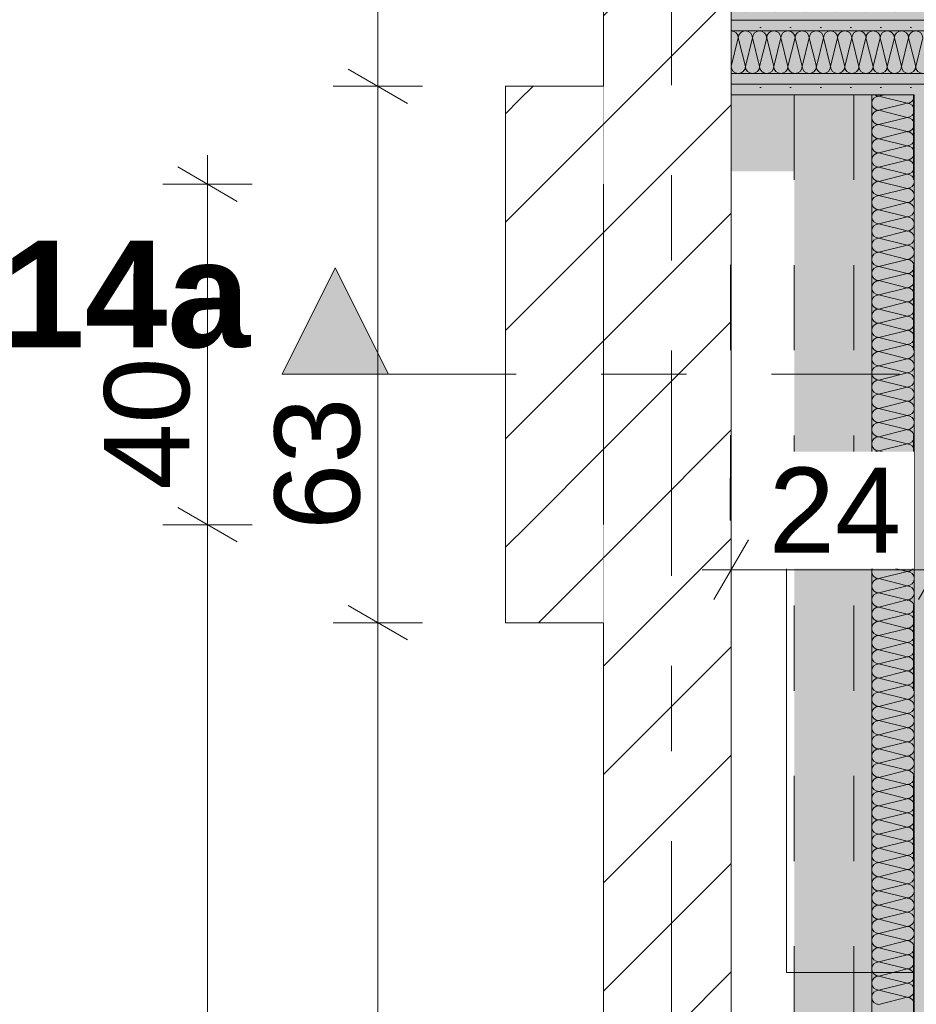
# Model space of a CAD drawing. Header units: metres. Extents: x -3.6 to 84.5, y -11 to 16.8.
# Tile 386 of 656: x 39.4 to 40.4, y 2.7 to 3.9. Entities that reach past the tile are written whole.
import ezdxf

# ---------------------------------------------------------------- set-up
doc = ezdxf.new("R2010")
doc.units = ezdxf.units.M
doc.header["$MEASUREMENT"] = 0
for name, pattern in [('Achse', [0.2, 0.1, -0.05, 0, -0.05]), ('DASHED', [0.015, 0.007, -0.008]), ('Schnittlinie', [0.3, 0.15, -0.075, 0, -0.075]), ('Strichlinie doppelt', [0.546806, 0.264583, -0.105833, 0.070556, -0.105833]), ('Untersicht', [0.1, 0.075, -0.025]), ('Wipeout_Contour', [1, 0, -1])]:
    doc.linetypes.add(name, pattern=pattern)
for name, color, linetype in [('152 - Bemaßung_ Beschriftung.Ausbau', 7, 'Continuous'), ('203 - Marker.Schnitt - Ausbaudetail SA', 7, 'Continuous'), ('451 - Universal.Achsen Raster', 7, 'Continuous'), ('605 - Struktur.Wand Innen', 7, 'Continuous'), ('612 - Struktur.Stahlbau', 7, 'Continuous'), ('650 - Abdeckung.Fußboden Aufbau', 7, 'Continuous'), ('Abbruch_605 - Struktur.Wand Innen', 7, 'Continuous'), ('Neubau_605 - Struktur.Wand Innen', 7, 'Continuous'), ('Neubau_606 - Struktur.Wand Innen Ausbau', 7, 'Continuous'), ('Neubau_612 - Struktur.Stahlbau', 7, 'Continuous'), ('Neubau_653 - Abdeckung.TB Verkofferung', 7, 'Continuous'), ('Neubau_802 - HKLSE.Sanitär', 7, 'Continuous')]:
    doc.layers.add(name, color=color, linetype=linetype)
doc.styles.add('ERSTELLTER_STIL_1', font='txt')
doc.styles.add('ERSTELLTER_STIL_2', font='txt')
doc.linetypes.add('Abbruch 1', pattern='A,0,[1,2022.0244.A_L5A-PL02.02_iB_Grundriss Erdgeschoss1.Shx,S=0.001984,R=0,X=0,Y=0],-0.25,0', length=0.25)
doc.dimstyles.new('ERSTELLTER_STIL__1', dxfattribs={"dimtxt": 0.1, "dimasz": 0.0532, "dimexe": 0.18, "dimexo": 0.0625, "dimgap": 0, "dimtad": 1, "dimzin": 0, "dimdsep": 46, "dimtxsty": 'ERSTELLTER_STIL_2', "dimblk": 'ARROWHEAD_2', "dimblk1": 'ARROWHEAD_2', "dimblk2": 'ARROWHEAD_2', "dimcen": 0.09, "dimse1": 1, "dimse2": 1, "dimclrd": 7, "dimclre": 7, "dimclrt": 7, "dimazin": 0, "dimtfac": 1, "dimtdec": 4, "dimtmove": 0, "dimatfit": 3, "dimfxl": 1, "dimtolj": 1, "dimtzin": 0, "dimarcsym": 0})
doc.dimstyles.new('ERSTELLTER_STIL__2', dxfattribs={"dimtxt": 0.1, "dimasz": 0.0532, "dimexe": 0.18, "dimexo": 0.0625, "dimgap": 0, "dimtad": 1, "dimzin": 0, "dimdsep": 46, "dimtxsty": 'ERSTELLTER_STIL_2', "dimblk": 'ARROWHEAD_2', "dimblk1": 'ARROWHEAD_2', "dimblk2": 'ARROWHEAD_2', "dimcen": 0.09, "dimse1": 1, "dimse2": 1, "dimclrd": 7, "dimclre": 7, "dimclrt": 7, "dimazin": 0, "dimtfac": 1, "dimtdec": 4, "dimtmove": 2, "dimatfit": 3, "dimfxl": 1, "dimtolj": 1, "dimtzin": 0, "dimarcsym": 0})
doc.dimstyles.new('ERSTELLTER_STIL__3', dxfattribs={"dimtxt": 0.1, "dimasz": 0.0532, "dimexe": 0.18, "dimexo": 0.0625, "dimgap": 0, "dimtad": 1, "dimtih": 1, "dimtoh": 1, "dimzin": 0, "dimdsep": 46, "dimtxsty": 'ERSTELLTER_STIL_2', "dimblk": 'ARROWHEAD_2', "dimblk1": 'ARROWHEAD_2', "dimblk2": 'ARROWHEAD_2', "dimcen": 0.09, "dimse1": 1, "dimse2": 1, "dimclrd": 7, "dimclre": 7, "dimclrt": 7, "dimazin": 0, "dimtfac": 1, "dimtdec": 4, "dimtmove": 0, "dimatfit": 3, "dimfxl": 1, "dimtolj": 1, "dimtzin": 0, "dimarcsym": 0})
pattern_1 = [(45, (0, 0), (-0.01767767, 0.01767767), [0, -0.025])]
pattern_2 = [(45, (0, 0), (-0.0636396, 0.0636396), [])]

# ---------------------------------------------------------------- blocks, each defined once
blk = doc.blocks.new('*X6')
at = {"layer": 'Neubau_606 - Struktur.Wand Innen Ausbau', "color": 7, "linetype": 'Continuous', "lineweight": 5}
for p, q in [((40.38, 3.81), (40.3734, 3.8083)), ((40.4067, 3.8), (40.3734, 3.8083)), ((40.4067, 3.8), (40.3734, 3.7917)), ((40.4067, 3.7833), (40.3734, 3.7917)), ((40.4067, 3.7833), (40.3734, 3.775)), ((40.4067, 3.7667), (40.3734, 3.775)), ((40.4067, 3.7667), (40.3734, 3.7583)), ((40.4067, 3.75), (40.3734, 3.7583)), ((40.4067, 3.75), (40.3734, 3.7417)), ((40.4067, 3.7333), (40.3734, 3.7417)), ((40.4067, 3.7333), (40.3734, 3.725)), ((40.4067, 3.7167), (40.3734, 3.725)), ((40.4067, 3.7167), (40.3734, 3.7083)), ((40.4067, 3.7), (40.3734, 3.7083)), ((40.4067, 3.7), (40.3734, 3.6917)), ((40.4067, 3.6833), (40.3734, 3.6917)), ((40.4067, 3.6833), (40.3734, 3.675)), ((40.4067, 3.6667), (40.3734, 3.675)), ((40.4067, 3.6667), (40.3734, 3.6583)), ((40.4067, 3.65), (40.3734, 3.6583)), ((40.4067, 3.65), (40.3734, 3.6417)), ((40.4067, 3.6333), (40.3734, 3.6417)), ((40.4067, 3.6333), (40.3734, 3.625)), ((40.4067, 3.6167), (40.3734, 3.625)), ((40.4067, 3.6167), (40.3734, 3.6083)), ((40.4067, 3.6), (40.3734, 3.6083)), ((40.4067, 3.6), (40.3734, 3.5917)), ((40.4067, 3.5833), (40.3734, 3.5917)), ((40.4067, 3.5833), (40.3734, 3.575)), ((40.4067, 3.5667), (40.3734, 3.575)), ((40.4067, 3.5667), (40.3734, 3.5583)), ((40.4067, 3.55), (40.3734, 3.5583)), ((40.4067, 3.55), (40.3734, 3.5417)), ((40.4067, 3.5333), (40.3734, 3.5417)), ((40.4067, 3.5333), (40.3734, 3.525)), ((40.4067, 3.5167), (40.3734, 3.525)), ((40.4067, 3.5167), (40.3734, 3.5083)), ((40.4067, 3.5), (40.3734, 3.5083)), ((40.4067, 3.5), (40.3734, 3.4917)), ((40.4067, 3.4833), (40.3734, 3.4917)), ((40.4067, 3.4833), (40.3734, 3.475)), ((40.4067, 3.4667), (40.3734, 3.475)), ((40.4067, 3.4667), (40.3734, 3.4583)), ((40.4067, 3.45), (40.3734, 3.4583)), ((40.4067, 3.45), (40.3734, 3.4417)), ((40.4067, 3.4333), (40.3734, 3.4417)), ((40.4067, 3.4333), (40.3734, 3.425)), ((40.4067, 3.4167), (40.3734, 3.425)), ((40.4067, 3.4167), (40.3734, 3.4083)), ((40.4067, 3.4), (40.3734, 3.4083)), ((40.4067, 3.4), (40.3734, 3.3917)), ((40.4067, 3.3833), (40.3734, 3.3917)), ((40.4067, 3.3833), (40.3734, 3.375)), ((40.4067, 3.3667), (40.3734, 3.375)), ((40.4067, 3.3667), (40.3734, 3.3583)), ((40.4067, 3.35), (40.3734, 3.3583)), ((40.4067, 3.35), (40.3734, 3.3417)), ((40.4067, 3.3333), (40.3734, 3.3417)), ((40.4067, 3.3333), (40.3734, 3.325)), ((40.4067, 3.3167), (40.3734, 3.325)), ((40.4067, 3.3167), (40.3734, 3.3083)), ((40.4067, 3.3), (40.3734, 3.3083)), ((40.4067, 3.3), (40.3734, 3.2917)), ((40.4067, 3.2833), (40.3734, 3.2917)), ((40.4067, 3.2833), (40.3734, 3.275)), ((40.4067, 3.2667), (40.3734, 3.275)), ((40.4067, 3.2667), (40.3734, 3.2583)), ((40.4067, 3.25), (40.3734, 3.2583)), ((40.4067, 3.25), (40.3734, 3.2417)), ((40.4067, 3.2333), (40.3734, 3.2417)), ((40.4067, 3.2333), (40.3734, 3.225)), ((40.4067, 3.2167), (40.3734, 3.225)), ((40.4067, 3.2167), (40.3734, 3.2083)), ((40.4067, 3.2), (40.3734, 3.2083)), ((40.4067, 3.2), (40.3734, 3.1917)), ((40.4067, 3.1833), (40.3734, 3.1917)), ((40.4067, 3.1833), (40.3734, 3.175)), ((40.4067, 3.1667), (40.3734, 3.175)), ((40.4067, 3.1667), (40.3734, 3.1583)), ((40.4067, 3.15), (40.3734, 3.1583)), ((40.4067, 3.15), (40.3734, 3.1417)), ((40.4067, 3.1333), (40.3734, 3.1417)), ((40.4067, 3.1333), (40.3734, 3.125)), ((40.4067, 3.1167), (40.3734, 3.125)), ((40.4067, 3.1167), (40.3734, 3.1083)), ((40.4067, 3.1), (40.3734, 3.1083)), ((40.4067, 3.1), (40.3734, 3.0917)), ((40.4067, 3.0833), (40.3734, 3.0917)), ((40.4067, 3.0833), (40.3734, 3.075)), ((40.4067, 3.0667), (40.3734, 3.075)), ((40.4067, 3.0667), (40.3734, 3.0583)), ((40.4067, 3.05), (40.3734, 3.0583)), ((40.4067, 3.05), (40.3734, 3.0417)), ((40.4067, 3.0333), (40.3734, 3.0417)), ((40.4067, 3.0333), (40.3734, 3.025)), ((40.4067, 3.0167), (40.3734, 3.025)), ((40.4067, 3.0167), (40.3734, 3.0083)), ((40.4067, 3), (40.3734, 3.0083)), ((40.4067, 3), (40.3734, 2.9917)), ((40.4067, 2.9833), (40.3734, 2.9917)), ((40.4067, 2.9833), (40.3734, 2.975)), ((40.4067, 2.9667), (40.3734, 2.975)), ((40.4067, 2.9667), (40.3734, 2.9583)), ((40.4067, 2.95), (40.3734, 2.9583)), ((40.4067, 2.95), (40.3734, 2.9417)), ((40.4067, 2.9333), (40.3734, 2.9417)), ((40.4067, 2.9333), (40.3734, 2.925)), ((40.4067, 2.9167), (40.3734, 2.925)), ((40.4067, 2.9167), (40.3734, 2.9083)), ((40.4067, 2.9), (40.3734, 2.9083)), ((40.4067, 2.9), (40.3734, 2.8917)), ((40.4067, 2.8833), (40.3734, 2.8917)), ((40.4067, 2.8833), (40.3734, 2.875)), ((40.4067, 2.8667), (40.3734, 2.875)), ((40.4067, 2.8667), (40.3734, 2.8583)), ((40.4067, 2.85), (40.3734, 2.8583)), ((40.4067, 2.85), (40.3734, 2.8417)), ((40.4067, 2.8333), (40.3734, 2.8417)), ((40.4067, 2.8333), (40.3734, 2.825)), ((40.4067, 2.8167), (40.3734, 2.825)), ((40.4067, 2.8167), (40.3734, 2.8083)), ((40.4067, 2.8), (40.3734, 2.8083)), ((40.4067, 2.8), (40.3734, 2.7917)), ((40.4067, 2.7833), (40.3734, 2.7917)), ((40.4067, 2.7833), (40.3734, 2.775)), ((40.4067, 2.7667), (40.3734, 2.775)), ((40.4067, 2.7667), (40.3734, 2.7583)), ((40.4067, 2.75), (40.3734, 2.7583)), ((40.4067, 2.75), (40.3734, 2.7417))]:
    blk.add_line(p, q, dxfattribs=at)
for centre, start, end in [((40.3734, 3.8), 90, 180), ((40.3734, 3.8167), 233.1448, 270), ((40.4067, 3.8083), 270, 0), ((40.4067, 3.8083), 0, 11.5278), ((40.3734, 3.8), 180, 270), ((40.4067, 3.7917), 0, 90), ((40.3734, 3.7833), 90, 180), ((40.3734, 3.7833), 180, 270), ((40.4067, 3.7917), 270, 0), ((40.4067, 3.775), 0, 90), ((40.3734, 3.7667), 90, 180), ((40.4067, 3.775), 270, 0), ((40.3734, 3.7667), 180, 270), ((40.3734, 3.75), 90, 180), ((40.4067, 3.7583), 0, 90), ((40.4067, 3.7583), 270, 0), ((40.3734, 3.75), 180, 270), ((40.4067, 3.7417), 0, 90), ((40.3734, 3.7333), 90, 180), ((40.4067, 3.7417), 270, 0), ((40.3734, 3.7333), 180, 270), ((40.3734, 3.7167), 90, 180), ((40.4067, 3.725), 0, 90), ((40.4067, 3.725), 270, 0), ((40.3734, 3.7167), 180, 270), ((40.4067, 3.7083), 0, 90), ((40.3734, 3.7), 90, 180), ((40.4067, 3.7083), 270, 0), ((40.3734, 3.7), 180, 270), ((40.3734, 3.6833), 90, 180), ((40.4067, 3.6917), 0, 90), ((40.4067, 3.6917), 270, 0), ((40.3734, 3.6833), 180, 270), ((40.4067, 3.675), 0, 90), ((40.3734, 3.6667), 90, 180), ((40.3734, 3.6667), 180, 270), ((40.4067, 3.675), 270, 0), ((40.4067, 3.6583), 0, 90), ((40.3734, 3.65), 90, 180), ((40.4067, 3.6583), 270, 0), ((40.3734, 3.65), 180, 270), ((40.4067, 3.6417), 0, 90), ((40.3734, 3.6333), 90, 180), ((40.3734, 3.6333), 180, 270), ((40.4067, 3.6417), 270, 0), ((40.4067, 3.625), 0, 90), ((40.3734, 3.6167), 90, 180), ((40.4067, 3.625), 270, 0), ((40.3734, 3.6167), 180, 270), ((40.3734, 3.6), 90, 180), ((40.4067, 3.6083), 0, 90), ((40.4067, 3.6083), 270, 0), ((40.3734, 3.6), 180, 270), ((40.4067, 3.5917), 0, 90), ((40.3734, 3.5833), 90, 180), ((40.4067, 3.5917), 270, 0), ((40.3734, 3.5833), 180, 270), ((40.3734, 3.5667), 90, 180), ((40.4067, 3.575), 0, 90), ((40.4067, 3.575), 270, 0), ((40.3734, 3.5667), 180, 270), ((40.4067, 3.5583), 0, 90), ((40.3734, 3.55), 90, 180), ((40.3734, 3.55), 180, 270), ((40.4067, 3.5583), 270, 0), ((40.4067, 3.5417), 0, 90), ((40.3734, 3.5333), 90, 180), ((40.4067, 3.5417), 270, 0), ((40.3734, 3.5333), 180, 270), ((40.4067, 3.525), 0, 90), ((40.3734, 3.5167), 90, 180), ((40.3734, 3.5167), 180, 270), ((40.4067, 3.525), 270, 0), ((40.4067, 3.5083), 0, 90), ((40.3734, 3.5), 90, 180), ((40.4067, 3.5083), 270, 0), ((40.3734, 3.5), 180, 270), ((40.4067, 3.4917), 0, 90), ((40.3734, 3.4833), 90, 180), ((40.3734, 3.4833), 180, 270), ((40.4067, 3.4917), 270, 0), ((40.4067, 3.475), 0, 90), ((40.3734, 3.4667), 90, 180), ((40.4067, 3.475), 270, 0), ((40.3734, 3.4667), 180, 270), ((40.3734, 3.45), 90, 180), ((40.4067, 3.4583), 0, 90), ((40.4067, 3.4583), 270, 0), ((40.3734, 3.45), 180, 270), ((40.4067, 3.4417), 0, 90), ((40.3734, 3.4333), 90, 180), ((40.4067, 3.4417), 270, 0), ((40.3734, 3.4333), 180, 270), ((40.3734, 3.4167), 90, 180), ((40.4067, 3.425), 0, 90), ((40.4067, 3.425), 270, 0), ((40.3734, 3.4167), 180, 270), ((40.4067, 3.4083), 0, 90), ((40.3734, 3.4), 90, 180), ((40.3734, 3.4), 180, 270), ((40.4067, 3.4083), 270, 0), ((40.4067, 3.3917), 0, 90), ((40.3734, 3.3833), 90, 180), ((40.4067, 3.3917), 270, 0), ((40.3734, 3.3833), 180, 270), ((40.4067, 3.375), 0, 90), ((40.3734, 3.3667), 90, 180), ((40.3734, 3.3667), 180, 270), ((40.4067, 3.375), 270, 0), ((40.4067, 3.3583), 0, 90), ((40.3734, 3.35), 90, 180), ((40.4067, 3.3583), 270, 0), ((40.3734, 3.35), 180, 270), ((40.4067, 3.3417), 0, 90), ((40.3734, 3.3333), 90, 180), ((40.3734, 3.3333), 180, 270), ((40.4067, 3.3417), 270, 0), ((40.4067, 3.325), 0, 90), ((40.3734, 3.3167), 90, 180), ((40.4067, 3.325), 270, 0), ((40.3734, 3.3167), 180, 270), ((40.3734, 3.3), 90, 180), ((40.4067, 3.3083), 0, 90), ((40.4067, 3.3083), 270, 0), ((40.3734, 3.3), 180, 270), ((40.4067, 3.2917), 0, 90), ((40.3734, 3.2833), 90, 180), ((40.4067, 3.2917), 270, 0), ((40.3734, 3.2833), 180, 270), ((40.3734, 3.2667), 90, 180), ((40.4067, 3.275), 0, 90), ((40.4067, 3.275), 270, 0), ((40.3734, 3.2667), 180, 270), ((40.4067, 3.2583), 0, 90), ((40.3734, 3.25), 90, 180), ((40.3734, 3.25), 180, 270), ((40.4067, 3.2583), 270, 0), ((40.4067, 3.2417), 0, 90), ((40.3734, 3.2333), 90, 180), ((40.4067, 3.2417), 270, 0), ((40.3734, 3.2333), 180, 270), ((40.4067, 3.225), 0, 90), ((40.3734, 3.2167), 90, 180), ((40.3734, 3.2167), 180, 270), ((40.4067, 3.225), 270, 0), ((40.4067, 3.2083), 0, 90), ((40.3734, 3.2), 90, 180), ((40.4067, 3.2083), 270, 0), ((40.3734, 3.2), 180, 270), ((40.3734, 3.1833), 90, 180), ((40.4067, 3.1917), 0, 90), ((40.4067, 3.1917), 270, 0), ((40.3734, 3.1833), 180, 270), ((40.4067, 3.175), 0, 90), ((40.3734, 3.1667), 90, 180), ((40.4067, 3.175), 270, 0), ((40.3734, 3.1667), 180, 270), ((40.3734, 3.15), 90, 180), ((40.4067, 3.1583), 0, 90), ((40.4067, 3.1583), 270, 0), ((40.3734, 3.15), 180, 270), ((40.4067, 3.1417), 0, 90), ((40.3734, 3.1333), 90, 180), ((40.4067, 3.1417), 270, 0), ((40.3734, 3.1333), 180, 270), ((40.3734, 3.1167), 90, 180), ((40.4067, 3.125), 0, 90), ((40.4067, 3.125), 270, 0), ((40.3734, 3.1167), 180, 270), ((40.4067, 3.1083), 0, 90), ((40.3734, 3.1), 90, 180), ((40.3734, 3.1), 180, 270), ((40.4067, 3.1083), 270, 0), ((40.4067, 3.0917), 0, 90), ((40.3734, 3.0833), 90, 180), ((40.4067, 3.0917), 270, 0), ((40.3734, 3.0833), 180, 270), ((40.4067, 3.075), 0, 90), ((40.3734, 3.0667), 90, 180), ((40.3734, 3.0667), 180, 270), ((40.4067, 3.075), 270, 0), ((40.4067, 3.0583), 0, 90), ((40.3734, 3.05), 90, 180), ((40.4067, 3.0583), 270, 0), ((40.3734, 3.05), 180, 270), ((40.3734, 3.0333), 90, 180), ((40.4067, 3.0417), 0, 90), ((40.4067, 3.0417), 270, 0), ((40.3734, 3.0333), 180, 270), ((40.4067, 3.025), 0, 90), ((40.3734, 3.0167), 90, 180), ((40.4067, 3.025), 270, 0), ((40.3734, 3.0167), 180, 270), ((40.3734, 3), 90, 180), ((40.4067, 3.0083), 0, 90), ((40.4067, 3.0083), 270, 0), ((40.3734, 3), 180, 270), ((40.4067, 2.9917), 0, 90), ((40.3734, 2.9833), 90, 180), ((40.4067, 2.9917), 270, 0), ((40.3734, 2.9833), 180, 270), ((40.3734, 2.9667), 90, 180), ((40.4067, 2.975), 0, 90), ((40.4067, 2.975), 270, 0), ((40.3734, 2.9667), 180, 270), ((40.4067, 2.9583), 0, 90), ((40.3734, 2.95), 90, 180), ((40.3734, 2.95), 180, 270), ((40.4067, 2.9583), 270, 0), ((40.4067, 2.9417), 0, 90), ((40.3734, 2.9333), 90, 180), ((40.4067, 2.9417), 270, 0), ((40.3734, 2.9333), 180, 270), ((40.4067, 2.925), 0, 90), ((40.3734, 2.9167), 90, 180), ((40.3734, 2.9167), 180, 270), ((40.4067, 2.925), 270, 0), ((40.4067, 2.9083), 0, 90), ((40.3734, 2.9), 90, 180), ((40.4067, 2.9083), 270, 0), ((40.3734, 2.9), 180, 270), ((40.3734, 2.8833), 90, 180), ((40.4067, 2.8917), 0, 90), ((40.4067, 2.8917), 270, 0), ((40.3734, 2.8833), 180, 270), ((40.4067, 2.875), 0, 90), ((40.3734, 2.8667), 90, 180), ((40.4067, 2.875), 270, 0), ((40.3734, 2.8667), 180, 270), ((40.3734, 2.85), 90, 180), ((40.4067, 2.8583), 0, 90), ((40.4067, 2.8583), 270, 0), ((40.3734, 2.85), 180, 270), ((40.4067, 2.8417), 0, 90), ((40.3734, 2.8333), 90, 180), ((40.3734, 2.8333), 180, 270), ((40.4067, 2.8417), 270, 0), ((40.4067, 2.825), 0, 90), ((40.3734, 2.8167), 90, 180), ((40.4067, 2.825), 270, 0), ((40.3734, 2.8167), 180, 270), ((40.4067, 2.8083), 0, 90), ((40.3734, 2.8), 90, 180), ((40.3734, 2.8), 180, 270), ((40.4067, 2.8083), 270, 0), ((40.4067, 2.7917), 0, 90), ((40.3734, 2.7833), 90, 180), ((40.4067, 2.7917), 270, 0), ((40.3734, 2.7833), 180, 270), ((40.4067, 2.775), 0, 90), ((40.3734, 2.7667), 90, 180), ((40.3734, 2.7667), 180, 270), ((40.4067, 2.775), 270, 0), ((40.4067, 2.7583), 0, 90), ((40.3734, 2.75), 90, 180), ((40.4067, 2.7583), 270, 0), ((40.3734, 2.75), 180, 270), ((40.4067, 2.7417), 0, 90)]:
    blk.add_arc(centre, 0.00833, start, end, dxfattribs=at)
blk = doc.blocks.new('*X162')
at = {"layer": 'Neubau_606 - Struktur.Wand Innen Ausbau', "color": 7, "linetype": 'Continuous', "lineweight": 5}
for p, q in [((40.2, 3.8433), (40.2083, 3.8767)), ((40.2167, 3.8433), (40.2083, 3.8767)), ((40.2167, 3.8433), (40.225, 3.8767)), ((40.2333, 3.8433), (40.225, 3.8767)), ((40.2333, 3.8433), (40.2417, 3.8767)), ((40.25, 3.8433), (40.2417, 3.8767)), ((40.25, 3.8433), (40.2583, 3.8767)), ((40.2667, 3.8433), (40.2583, 3.8767)), ((40.2667, 3.8433), (40.275, 3.8767)), ((40.2833, 3.8433), (40.275, 3.8767)), ((40.2833, 3.8433), (40.2917, 3.8767)), ((40.3, 3.8433), (40.2917, 3.8767)), ((40.3, 3.8433), (40.3083, 3.8767)), ((40.3167, 3.8433), (40.3083, 3.8767)), ((40.3167, 3.8433), (40.325, 3.8767)), ((40.3333, 3.8433), (40.325, 3.8767)), ((40.3333, 3.8433), (40.3417, 3.8767)), ((40.35, 3.8433), (40.3417, 3.8767)), ((40.35, 3.8433), (40.3583, 3.8767)), ((40.3667, 3.8433), (40.3583, 3.8767)), ((40.3667, 3.8433), (40.375, 3.8767)), ((40.3833, 3.8433), (40.375, 3.8767)), ((40.3833, 3.8433), (40.3917, 3.8767)), ((40.4, 3.8433), (40.3917, 3.8767)), ((40.4, 3.8433), (40.4083, 3.8767)), ((40.4167, 3.8433), (40.4083, 3.8767)), ((40.4167, 3.8433), (40.425, 3.8767))]:
    blk.add_line(p, q, dxfattribs=at)
for centre, start, end in [((40.2, 3.8767), 360, 90), ((40.2167, 3.8767), 90, 180), ((40.2167, 3.8767), 360, 90), ((40.2333, 3.8767), 90, 180), ((40.2333, 3.8767), 360, 90), ((40.25, 3.8767), 90, 180), ((40.25, 3.8767), 360, 90), ((40.2667, 3.8767), 90, 180), ((40.2667, 3.8767), 360, 90), ((40.2833, 3.8767), 90, 180), ((40.2833, 3.8767), 360, 90), ((40.3, 3.8767), 90, 180), ((40.3, 3.8767), 360, 90), ((40.3167, 3.8767), 90, 180), ((40.3167, 3.8767), 360, 90), ((40.3333, 3.8767), 90, 180), ((40.3333, 3.8767), 360, 90), ((40.35, 3.8767), 90, 180), ((40.35, 3.8767), 360, 90), ((40.3667, 3.8767), 90, 180), ((40.3667, 3.8767), 360, 90), ((40.3833, 3.8767), 90, 180), ((40.3833, 3.8767), 360, 90), ((40.4, 3.8767), 90, 180), ((40.4, 3.8767), 360, 90), ((40.4167, 3.8767), 90, 180), ((40.4167, 3.8767), 360, 90), ((40.2083, 3.8433), 180, 270), ((40.2083, 3.8433), 270, 360), ((40.225, 3.8433), 180, 270), ((40.225, 3.8433), 270, 360), ((40.2417, 3.8433), 180, 270), ((40.2417, 3.8433), 270, 360), ((40.2583, 3.8433), 180, 270), ((40.2583, 3.8433), 270, 360), ((40.275, 3.8433), 180, 270), ((40.275, 3.8433), 270, 360), ((40.2917, 3.8433), 180, 270), ((40.2917, 3.8433), 270, 360), ((40.3083, 3.8433), 180, 270), ((40.3083, 3.8433), 270, 360), ((40.325, 3.8433), 180, 270), ((40.325, 3.8433), 270, 360), ((40.3417, 3.8433), 180, 270), ((40.3417, 3.8433), 270, 360), ((40.3583, 3.8433), 180, 270), ((40.3583, 3.8433), 270, 360), ((40.375, 3.8433), 180, 270), ((40.375, 3.8433), 270, 360), ((40.3917, 3.8433), 180, 270), ((40.3917, 3.8433), 270, 360), ((40.4083, 3.8433), 180, 270), ((40.4083, 3.8433), 270, 360), ((40.425, 3.8433), 180, 270)]:
    blk.add_arc(centre, 0.00833, start, end, dxfattribs=at)
blk = doc.blocks.new('*D226')
at = {"layer": '152 - Bemaßung_ Beschriftung.Ausbau', "color": 7, "linetype": 'Continuous', "lineweight": 5}
for p, q in [((39.75, 3.2102), (39.82, 3.1698)), ((39.8375, 3.19), (39.7325, 3.19)), ((39.785, 1.215), (39.785, 3.19)), ((39.75, 1.2352), (39.82, 1.1948)), ((39.8375, 1.215), (39.7325, 1.215))]:
    blk.add_line(p, q, dxfattribs=at)
at = {"layer": '152 - Bemaßung_ Beschriftung.Ausbau', "color": 7, "lineweight": 9, "insert": (39.7844, 2.0444), "char_height": 0.1, "attachment_point": 7, "rotation": 90, "style": 'ERSTELLTER_STIL_2'}
blk.add_mtext('\\A1;{\\pql;\\fArial|b0|i0|c0|p38;1,97\\fArial|b0|i0|c0|p38;\\A1{\\H.66x;\\S5^  ;}}', dxfattribs=at)
blk = doc.blocks.new('ARROWHEAD_2')
at = {"color": 0, "linetype": 'Continuous', "lineweight": 0}
for p, q in [((-0.378, -0.655), (0.378, 0.655)), ((0, 0), (-1, 0))]:
    blk.add_line(p, q, dxfattribs=at)
blk = doc.blocks.new('*D227')
at = {"layer": '152 - Bemaßung_ Beschriftung.Ausbau', "color": 7, "linetype": 'Continuous', "lineweight": 5}
for p, q in [((39.75, 3.8402), (39.82, 3.7998)), ((39.8375, 3.82), (39.7325, 3.82)), ((39.785, 3.19), (39.785, 3.82)), ((39.75, 3.2102), (39.82, 3.1698)), ((39.8375, 3.19), (39.7325, 3.19))]:
    blk.add_line(p, q, dxfattribs=at)
at = {"layer": '152 - Bemaßung_ Beschriftung.Ausbau', "color": 7, "lineweight": 9, "insert": (39.765, 3.2989), "char_height": 0.1, "attachment_point": 7, "rotation": 90, "style": 'ERSTELLTER_STIL_2'}
blk.add_mtext('\\A1;{\\pql;\\fArial|b0|i0|c0|p38;63}', dxfattribs=at)
blk = doc.blocks.new('*D228')
at = {"layer": '152 - Bemaßung_ Beschriftung.Ausbau', "color": 7, "linetype": 'Continuous', "lineweight": 5}
for p, q in [((39.785, 5.19), (39.785, 5.2242)), ((39.82, 5.1698), (39.75, 5.2102)), ((39.8375, 5.19), (39.7325, 5.19)), ((39.785, 3.82), (39.785, 5.19)), ((39.75, 3.8402), (39.82, 3.7998)), ((39.8375, 3.82), (39.7325, 3.82))]:
    blk.add_line(p, q, dxfattribs=at)
at = {"layer": '152 - Bemaßung_ Beschriftung.Ausbau', "color": 7, "lineweight": 9, "insert": (39.765, 4.2697), "char_height": 0.1, "attachment_point": 7, "rotation": 90, "style": 'ERSTELLTER_STIL_2'}
blk.add_mtext('\\A1;{\\pql;\\fArial|b0|i0|c0|p38;1,37}', dxfattribs=at)
blk = doc.blocks.new('*D229')
at = {"layer": '152 - Bemaßung_ Beschriftung.Ausbau', "color": 7, "linetype": 'Continuous', "lineweight": 5}
for p, q in [((46.2975, 4.2402), (46.3675, 4.1998)), ((46.385, 4.22), (46.28, 4.22)), ((46.3325, 3.72), (46.3325, 4.22)), ((46.2975, 3.7402), (46.3675, 3.6998)), ((46.385, 3.72), (46.28, 3.72)), ((46.3325, 3.6858), (46.3325, 3.72))]:
    blk.add_line(p, q, dxfattribs=at)
at = {"layer": '152 - Bemaßung_ Beschriftung.Ausbau', "color": 7, "lineweight": 9, "insert": (46.3125, 3.8941), "char_height": 0.1, "attachment_point": 7, "rotation": 90, "style": 'ERSTELLTER_STIL_2'}
blk.add_mtext('\\A1;{\\pql;\\fArial|b0|i0|c0|p38;50}', dxfattribs=at)
blk = doc.blocks.new('*D233')
at = {"layer": '152 - Bemaßung_ Beschriftung.Ausbau', "color": 7, "linetype": 'Continuous', "lineweight": 5}
for p, q in [((39.55, 3.3252), (39.62, 3.2848)), ((39.6375, 3.305), (39.5325, 3.305)), ((39.585, 1.1), (39.585, 3.305)), ((39.55, 1.1202), (39.62, 1.0798)), ((39.6375, 1.1), (39.5325, 1.1))]:
    blk.add_line(p, q, dxfattribs=at)
at = {"layer": '152 - Bemaßung_ Beschriftung.Ausbau', "color": 7, "lineweight": 9, "insert": (39.5844, 2.0444), "char_height": 0.1, "attachment_point": 7, "rotation": 90, "style": 'ERSTELLTER_STIL_2'}
blk.add_mtext('\\A1;{\\pql;\\fArial|b0|i0|c0|p38;2,20\\fArial|b0|i0|c0|p38;\\A1{\\H.66x;\\S5^  ;}}', dxfattribs=at)
blk = doc.blocks.new('*D234')
at = {"layer": '152 - Bemaßung_ Beschriftung.Ausbau', "color": 7, "linetype": 'Continuous', "lineweight": 5}
for p, q in [((39.585, 3.705), (39.585, 3.7392)), ((39.62, 3.6848), (39.55, 3.7252)), ((39.6375, 3.705), (39.5325, 3.705)), ((39.585, 3.305), (39.585, 3.705)), ((39.55, 3.3252), (39.62, 3.2848)), ((39.6375, 3.305), (39.5325, 3.305))]:
    blk.add_line(p, q, dxfattribs=at)
at = {"layer": '152 - Bemaßung_ Beschriftung.Ausbau', "color": 7, "lineweight": 9, "insert": (39.565, 3.3461), "char_height": 0.1, "attachment_point": 7, "rotation": 90, "style": 'ERSTELLTER_STIL_2'}
blk.add_mtext('\\A1;{\\pql;\\fArial|b0|i0|c0|p38;40}', dxfattribs=at)
blk = doc.blocks.new('*D288')
at = {"layer": '152 - Bemaßung_ Beschriftung.Ausbau', "color": 7, "linetype": 'Continuous', "lineweight": 5}
for p, q in [((36.6, -9.1375), (36.6, -9.0325)), ((36.6202, -9.05), (36.5798, -9.12)), ((40.0702, -9.05), (40.0298, -9.12)), ((36.46, -9.085), (36.6, -9.085)), ((36.6, -9.085), (40.05, -9.085))]:
    blk.add_line(p, q, dxfattribs=at)
at = {"layer": '152 - Bemaßung_ Beschriftung.Ausbau', "color": 7, "lineweight": 5, "char_height": 0.1, "attachment_point": 7, "style": 'ERSTELLTER_STIL_2'}
for s, insert in [('\\A1;{\\pql;\\fArial|b0|i0|c0|p38;3,45}', (38.1161, -9.065)), ('\\A1;{\\pql;\\fArial|b0|i0|c0|p38;15}', (39.878, -9.065))]:
    blk.add_mtext(s, dxfattribs=dict(at, insert=insert))
blk = doc.blocks.new('*D601')
at = {"layer": '152 - Bemaßung_ Beschriftung.Ausbau', "color": 7, "linetype": 'Continuous', "lineweight": 5}
for p, q in [((40.2, 3.1997), (40.2, 3.3047)), ((40.44, 3.1997), (40.44, 3.3047)), ((40.2202, 3.2872), (40.1798, 3.2172)), ((40.4602, 3.2872), (40.4198, 3.2172)), ((40.1658, 3.2522), (40.2, 3.2522)), ((40.2, 3.2522), (40.44, 3.2522))]:
    blk.add_line(p, q, dxfattribs=at)
at = {"color": 254, "linetype": 'Wipeout_Contour', "lineweight": 0, "ltscale": 161.838538}
blk.add_wipeout([(40.2254, 3.2535), (40.4146, 3.2535), (40.4146, 3.391), (40.2254, 3.391)], dxfattribs=at).dxf.layer = '152 - Bemaßung_ Beschriftung.Ausbau'
at = {"layer": '152 - Bemaßung_ Beschriftung.Ausbau', "color": 7, "lineweight": 5, "insert": (40.2441, 3.2722), "char_height": 0.1, "attachment_point": 7, "style": 'ERSTELLTER_STIL_2'}
blk.add_mtext('\\A1;{\\pql;\\fArial|b0|i0|c0|p38;24}', dxfattribs=at)
blk = doc.blocks.new('*D644')
at = {"layer": '152 - Bemaßung_ Beschriftung.Ausbau', "color": 7, "linetype": 'Continuous', "lineweight": 5}
for p, q in [((-0.165, -10.6375), (-0.165, -10.5325)), ((62.425, -10.6375), (62.425, -10.5325)), ((-0.1448, -10.55), (-0.1852, -10.62)), ((62.4048, -10.62), (62.4452, -10.55)), ((-0.1992, -10.585), (-0.165, -10.585)), ((-0.165, -10.585), (62.425, -10.585)), ((62.425, -10.585), (62.4593, -10.585))]:
    blk.add_line(p, q, dxfattribs=at)
at = {"layer": '152 - Bemaßung_ Beschriftung.Ausbau', "color": 7, "lineweight": 5, "insert": (30.959, -10.565), "char_height": 0.1, "attachment_point": 7, "style": 'ERSTELLTER_STIL_2'}
blk.add_mtext('\\A1;{\\pql;\\fArial|b0|i0|c0|p38;62,59}', dxfattribs=at)

msp = doc.modelspace()

# ---------------------------------------------------------------- hatches: boundary and pattern name
at = {"layer": '203 - Marker.Schnitt - Ausbaudetail SA', "linetype": 'Continuous', "lineweight": 0, "true_color": 0x000000}
msp.add_hatch(color=18, dxfattribs=at).paths.add_polyline_path([(39.6725, 3.4817), (39.7975, 3.4817), (39.735, 3.6067)])
at = {"layer": '612 - Struktur.Stahlbau', "linetype": 'Continuous', "lineweight": 0, "true_color": 0x30307f}
msp.add_hatch(color=177, dxfattribs=at).paths.add_polyline_path([(40.274, 5.19), (40.414, 5.19), (40.414, 0.71), (40.274, 0.71)])
at = {"layer": 'Abbruch_605 - Struktur.Wand Innen', "linetype": 'Continuous', "lineweight": 0, "true_color": 0x000000}
h = msp.add_hatch(dxfattribs=at)
h.set_pattern_fill('MW_Ziegel_0001', color=18, style=0, pattern_type=2)
h.set_pattern_definition(pattern_2)
h.paths.add_polyline_path([(40.2, 3.305), (40.2, 3.705), (40.05, 3.705), (40.05, 3.305)])
at = {"layer": 'Neubau_605 - Struktur.Wand Innen', "linetype": 'Continuous', "lineweight": 0, "true_color": 0x000000}
h = msp.add_hatch(dxfattribs=at)
h.set_pattern_fill('MW_Ziegel_0001', color=18, style=0, pattern_type=2)
h.set_pattern_definition(pattern_2)
h.paths.add_polyline_path([(40.05, 3.305), (39.935, 3.305), (39.935, 3.19)])
h = msp.add_hatch(dxfattribs=at)
h.set_pattern_fill('MW_Ziegel_0001', color=18, style=0, pattern_type=2)
h.set_pattern_definition(pattern_2)
h.paths.add_polyline_path([(40.05, 3.305), (39.935, 3.19), (40.05, 3.19)])
at = {"layer": 'Neubau_606 - Struktur.Wand Innen Ausbau', "linetype": 'Continuous', "lineweight": 0, "true_color": 0x000000}
h = msp.add_hatch(dxfattribs=at)
h.set_pattern_fill('Gips_0001', color=18, style=0, pattern_type=2)
h.set_pattern_definition(pattern_1)
h.paths.add_polyline_path([(40.4275, 0.255), (40.4275, 3.81), (40.415, 3.81), (40.415, 0.255)])

# ---------------------------------------------------------------- linework, layer by layer
at = {"layer": '203 - Marker.Schnitt - Ausbaudetail SA', "color": 7, "linetype": 'Schnittlinie', "lineweight": 13}
msp.add_line((39.7975, 3.4817), (40.5775, 3.4817), dxfattribs=at)
at = {"layer": '203 - Marker.Schnitt - Ausbaudetail SA', "color": 7, "linetype": 'Continuous', "lineweight": 13, "flags": 128}
msp.add_lwpolyline([(39.6725, 3.4817), (39.7975, 3.4817), (39.735, 3.6067)], close=True, dxfattribs=at)
at = {"layer": '650 - Abdeckung.Fußboden Aufbau', "color": 7, "linetype": 'Continuous', "lineweight": 13, "flags": 128}
msp.add_lwpolyline([(36.6, 0.71), (36.69, 0.71), (36.69, 0.255), (39.97, 0.255), (39.97, 0.71), (40.05, 0.71), (40.05, 5.19), (39.97, 5.19), (39.97, 5.82), (39.5178, 5.82)], dxfattribs=at)
msp.add_lwpolyline([(36.6, 0.71), (36.69, 0.71), (36.69, 0.255), (39.97, 0.255), (39.97, 0.71), (40.05, 0.71), (40.05, 5.19), (39.97, 5.19), (39.97, 5.82), (39.5178, 5.82)], dxfattribs=at)
msp.add_lwpolyline([(39.935, 3.19), (40.05, 3.19), (40.05, 3.82), (39.935, 3.82)], close=True, dxfattribs=at)
at = {"layer": 'Abbruch_605 - Struktur.Wand Innen', "color": 7, "linetype": 'Abbruch 1', "lineweight": 18, "flags": 128}
for points in [[(40.05, 3.705), (40.05, 3.305)], [(40.2, 3.305), (40.2, 3.705)]]:
    msp.add_lwpolyline(points, dxfattribs=at)
at = {"layer": 'Neubau_605 - Struktur.Wand Innen', "color": 1, "linetype": 'Continuous', "lineweight": 18, "flags": 128}
for points in [[(39.935, 3.82), (39.935, 3.705)], [(39.935, 3.705), (39.935, 3.305)], [(39.935, 3.19), (39.935, 3.305)], [(39.935, 3.19), (40.05, 3.19)]]:
    msp.add_lwpolyline(points, dxfattribs=at)
at = {"layer": 'Neubau_606 - Struktur.Wand Innen Ausbau', "color": 1, "linetype": 'Continuous', "lineweight": 5}
msp.add_line((40.415, 0.255), (40.415, 3.81), dxfattribs=at)
at = {"layer": 'Neubau_606 - Struktur.Wand Innen Ausbau', "color": 1, "linetype": 'Continuous', "lineweight": 5, "flags": 128}
for points in [[(40.365, 3.81), (40.365, 0.255)], [(40.415, 3.81), (40.365, 3.81)]]:
    msp.add_lwpolyline(points, dxfattribs=at)
at = {"layer": 'Neubau_612 - Struktur.Stahlbau', "color": 1, "linetype": 'Untersicht', "lineweight": 13}
for p, q in [((40.274, 0.71), (40.274, 5.19)), ((40.414, 0.71), (40.414, 5.19))]:
    msp.add_line(p, q, dxfattribs=at)
at = {"layer": 'Neubau_612 - Struktur.Stahlbau', "color": 1, "linetype": 'Achse', "lineweight": 9}
msp.add_line((40.344, 0.71), (40.344, 5.19), dxfattribs=at)
at = {"layer": 'Neubau_653 - Abdeckung.TB Verkofferung', "color": 1, "linetype": 'Untersicht', "lineweight": 9}
msp.add_line((40.1975, 0.7101), (40.2, 5.1901), dxfattribs=at)
at = {"layer": 'Neubau_802 - HKLSE.Sanitär', "color": 1, "linetype": 'Continuous', "lineweight": 9}
for p, q in [((40.265, 3.279), (40.265, 2.779)), ((40.415, 3.279), (40.265, 3.279)), ((40.415, 3.279), (40.415, 2.779)), ((40.415, 2.779), (40.265, 2.779))]:
    msp.add_line(p, q, dxfattribs=at)
at = {"layer": 'Neubau_802 - HKLSE.Sanitär', "color": 1, "linetype": 'DASHED', "lineweight": 9, "flags": 128}
for points in [[(40.265, 3.279), (40.265, 2.779)], [(40.415, 3.279), (40.265, 3.279)], [(40.415, 2.779), (40.415, 3.279)], [(40.265, 2.779), (40.415, 2.779)]]:
    msp.add_lwpolyline(points, dxfattribs=at)

# ---------------------------------------------------------------- block references
at = {"layer": 'Neubau_606 - Struktur.Wand Innen Ausbau', "color": 1, "lineweight": 13}
msp.add_blockref('*X6', (0, 0), dxfattribs=at)

# ---------------------------------------------------------------- texts
at = {"layer": '203 - Marker.Schnitt - Ausbaudetail SA', "color": 7, "lineweight": 13, "insert": (39.635, 3.5117), "char_height": 0.125, "attachment_point": 9, "style": 'ERSTELLTER_STIL_1'}
msp.add_mtext('\\A1;{\\pqr;\\pt0;\\fArial|b1|i0|c0|p38;SA-14a}', dxfattribs=at)

# ---------------------------------------------------------------- dimensions: what is measured, and where the dimension line sits
at = {"layer": '152 - Bemaßung_ Beschriftung.Ausbau', "color": 7, "linetype": 'Continuous', "lineweight": 5}
for base, p1, p2, dimstyle, picture, middle in [((39.785, 3.82), (39.935, 3.19), (39.935, 3.82), 'ERSTELLTER_STIL__2', '*D227', (39.715, 3.3751)), ((39.785, 3.19), (39.935, 1.21498), (39.935, 3.19), 'ERSTELLTER_STIL__1', '*D226', (39.715, 2.30936))]:
    dim = msp.add_linear_dim(base=base, p1=p1, p2=p2, angle=90, dimstyle=dimstyle, dxfattribs=at)
    dim.commit()
    dim.dimension.update_dxf_attribs({"geometry": picture, "text_midpoint": middle, "dimtype": 160, "text_rotation": 90})

# ---------------------------------------------------------------- next in the draw order: wipeouts: each hides what was drawn before it
at = {"color": 254, "linetype": 'Wipeout_Contour', "lineweight": 0, "ltscale": 161.520392}
msp.add_wipeout([(40.2, 3.705), (40.2, 5.2), (40.05, 5.2), (40.05, 3.705)], dxfattribs=at).dxf.layer = '605 - Struktur.Wand Innen'

# ---------------------------------------------------------------- next in the draw order: hatches: boundary and pattern name
at = {"layer": '605 - Struktur.Wand Innen', "linetype": 'Continuous', "lineweight": 0, "true_color": 0x000000}
h = msp.add_hatch(dxfattribs=at)
h.set_pattern_fill('MW_Ziegel_0001', color=18, style=0, pattern_type=2)
h.set_pattern_definition(pattern_2)
h.paths.add_polyline_path([(40.2, 3.705), (40.2, 5.2), (40.05, 5.2), (40.05, 3.705)])
at = {"layer": '612 - Struktur.Stahlbau', "linetype": 'Continuous', "lineweight": 0, "true_color": 0x006a00}
msp.add_hatch(color=96, dxfattribs=at).paths.add_polyline_path([(40.1993, 4.22), (47.03, 4.22), (47.03, 3.72), (40.1993, 3.72)])
at = {"layer": 'Neubau_605 - Struktur.Wand Innen', "linetype": 'Continuous', "lineweight": 0, "true_color": 0x000000}
h = msp.add_hatch(dxfattribs=at)
h.set_pattern_fill('MW_Ziegel_0001', color=18, style=0, pattern_type=2)
h.set_pattern_definition(pattern_2)
h.paths.add_polyline_path([(39.935, 3.705), (40.05, 3.705), (39.935, 3.82)])
h = msp.add_hatch(dxfattribs=at)
h.set_pattern_fill('MW_Ziegel_0001', color=18, style=0, pattern_type=2)
h.set_pattern_definition(pattern_2)
h.paths.add_polyline_path([(39.935, 3.82), (40.05, 3.705), (40.05, 3.82)])
h = msp.add_hatch(dxfattribs=at)
h.set_pattern_fill('MW_Ziegel_0001', color=18, style=0, pattern_type=2)
h.set_pattern_definition(pattern_2)
h.paths.add_polyline_path([(39.935, 3.705), (39.935, 3.305), (40.05, 3.305), (40.05, 3.705)])
at = {"layer": 'Neubau_606 - Struktur.Wand Innen Ausbau', "linetype": 'Continuous', "lineweight": 0, "true_color": 0x000000}
h = msp.add_hatch(dxfattribs=at)
h.set_pattern_fill('Gips_0001', color=18, style=0, pattern_type=2)
h.set_pattern_definition(pattern_1)
h.paths.add_polyline_path([(40.2, 3.91), (40.2, 3.8975), (41.35, 3.8975), (41.35, 3.91)])
h = msp.add_hatch(dxfattribs=at)
h.set_pattern_fill('Gips_0001', color=18, style=0, pattern_type=2)
h.set_pattern_definition(pattern_1)
h.paths.add_polyline_path([(40.2, 3.8975), (40.2, 3.885), (41.35, 3.885), (41.35, 3.8975)])
h = msp.add_hatch(dxfattribs=at)
h.set_pattern_fill('Gips_0001', color=18, style=0, pattern_type=2)
h.set_pattern_definition(pattern_1)
h.paths.add_polyline_path([(40.2, 3.8225), (41.35, 3.8225), (41.35, 3.835), (40.2, 3.835)])
h = msp.add_hatch(dxfattribs=at)
h.set_pattern_fill('Gips_0001', color=18, style=0, pattern_type=2)
h.set_pattern_definition(pattern_1)
h.paths.add_polyline_path([(41.35, 3.8225), (40.2, 3.8225), (40.2, 3.81), (41.35, 3.81)])

# ---------------------------------------------------------------- next in the draw order: linework, layer by layer
at = {"layer": '605 - Struktur.Wand Innen', "color": 7, "linetype": 'Continuous', "lineweight": 18, "flags": 128}
for points in [[(40.05, 5.2), (40.05, 3.82)], [(40.2, 3.705), (40.2, 5.2)]]:
    msp.add_lwpolyline(points, dxfattribs=at)
at = {"layer": 'Neubau_605 - Struktur.Wand Innen', "color": 1, "linetype": 'Continuous', "lineweight": 18, "flags": 128}
for points in [[(40.05, 3.82), (39.935, 3.82)], [(40.05, 3.305), (40.05, 3.705)]]:
    msp.add_lwpolyline(points, dxfattribs=at)
at = {"layer": 'Neubau_606 - Struktur.Wand Innen Ausbau', "color": 1, "linetype": 'Continuous', "lineweight": 5}
for p, q in [((41.35, 3.8975), (40.2, 3.8975)), ((41.35, 3.885), (40.2, 3.885)), ((40.2, 3.835), (41.35, 3.835)), ((40.2, 3.8225), (41.35, 3.8225))]:
    msp.add_line(p, q, dxfattribs=at)
at = {"layer": 'Neubau_606 - Struktur.Wand Innen Ausbau', "color": 1, "linetype": 'Continuous', "lineweight": 5, "flags": 128}
for points in [[(40.2, 3.91), (40.2, 3.81)], [(40.2, 3.81), (40.415, 3.81)]]:
    msp.add_lwpolyline(points, dxfattribs=at)

# ---------------------------------------------------------------- next in the draw order: block references
at = {"layer": 'Neubau_606 - Struktur.Wand Innen Ausbau', "color": 1, "lineweight": 13}
msp.add_blockref('*X162', (0, 0), dxfattribs=at)

# ---------------------------------------------------------------- next in the draw order: dimensions: what is measured, and where the dimension line sits
at = {"layer": '152 - Bemaßung_ Beschriftung.Ausbau', "color": 7, "linetype": 'Continuous', "lineweight": 5}
for base, p1, p2, dimstyle, picture, middle in [((39.785, 5.19), (39.935, 3.82), (40.274, 5.19), 'ERSTELLTER_STIL__2', '*D228', (39.715, 4.3996)), ((46.3325, 4.22), (40.1993, 3.72), (40.1993, 4.22), 'ERSTELLTER_STIL__1', '*D229', (46.2625, 3.9703))]:
    dim = msp.add_linear_dim(base=base, p1=p1, p2=p2, angle=90, dimstyle=dimstyle, dxfattribs=at)
    dim.commit()
    dim.dimension.update_dxf_attribs({"geometry": picture, "text_midpoint": middle, "dimtype": 160, "text_rotation": 90})

# ---------------------------------------------------------------- next in the draw order: wipeouts: each hides what was drawn before it
at = {"color": 254, "linetype": 'Wipeout_Contour', "lineweight": 0, "ltscale": 160.817864}
msp.add_wipeout([(40.2, 1.215), (40.2, 3.305), (40.05, 3.305), (40.05, 1.215)], dxfattribs=at).dxf.layer = '605 - Struktur.Wand Innen'

# ---------------------------------------------------------------- next in the draw order: hatches: boundary and pattern name
at = {"layer": '605 - Struktur.Wand Innen', "linetype": 'Continuous', "lineweight": 0, "true_color": 0x000000}
h = msp.add_hatch(dxfattribs=at)
h.set_pattern_fill('MW_Ziegel_0001', color=18, style=0, pattern_type=2)
h.set_pattern_definition(pattern_2)
h.paths.add_polyline_path([(40.2, 1.215), (40.2, 3.305), (40.05, 3.305), (40.05, 1.215)])

# ---------------------------------------------------------------- next in the draw order: linework, layer by layer
at = {"layer": '451 - Universal.Achsen Raster', "color": 160, "linetype": 'Strichlinie doppelt', "lineweight": 9, "true_color": 0x3232ff}
msp.add_line((40.13, -10.585), (40.13, 16.355), dxfattribs=at)
at = {"layer": '605 - Struktur.Wand Innen', "color": 7, "linetype": 'Continuous', "lineweight": 18, "flags": 128}
for points in [[(40.2, 1.1), (40.2, 3.305)], [(40.05, 3.19), (40.05, 1.215)]]:
    msp.add_lwpolyline(points, dxfattribs=at)

# ---------------------------------------------------------------- next in the draw order: dimensions: what is measured, and where the dimension line sits
at = {"layer": '152 - Bemaßung_ Beschriftung.Ausbau', "color": 7, "linetype": 'Continuous', "lineweight": 5}
for base, p1, p2, dimstyle, picture, middle in [((39.585, 3.705), (40.2, 3.305), (40.2, 3.705), 'ERSTELLTER_STIL__2', '*D234', (39.515, 3.4223)), ((39.585, 3.305), (40.2, 1.09998), (40.2, 3.305), 'ERSTELLTER_STIL__1', '*D233', (39.515, 2.30936))]:
    dim = msp.add_linear_dim(base=base, p1=p1, p2=p2, angle=90, dimstyle=dimstyle, dxfattribs=at)
    dim.commit()
    dim.dimension.update_dxf_attribs({"geometry": picture, "text_midpoint": middle, "dimtype": 160, "text_rotation": 90})
dim = msp.add_linear_dim(base=(40.05, -9.085), p1=(36.6, 3.247), p2=(40.05, 2.26), dimstyle='ERSTELLTER_STIL__3', dxfattribs=at)
dim.commit()
dim.dimension.update_dxf_attribs({"geometry": '*D288', "text_midpoint": (38.246, -9.015), "dimtype": 160})

# ---------------------------------------------------------------- next in the draw order: dimensions: what is measured, and where the dimension line sits
dim = msp.add_linear_dim(base=(40.44, 3.2522), p1=(40.2, 3.81), p2=(40.44, 3.81), dimstyle='ERSTELLTER_STIL__3', dxfattribs=at)
dim.commit()
dim.dimension.update_dxf_attribs({"geometry": '*D601', "text_midpoint": (40.3204, 3.3222), "dimtype": 160})

# ---------------------------------------------------------------- next in the draw order: dimensions: what is measured, and where the dimension line sits
dim = msp.add_linear_dim(base=(62.425, -10.585), p1=(-0.165, -0.145), p2=(62.425, 5.1), dimstyle='ERSTELLTER_STIL__3', dxfattribs=at)
dim.commit()
dim.dimension.update_dxf_attribs({"geometry": '*D644', "text_midpoint": (31.127, -10.515), "dimtype": 160})

doc.saveas('drawing.dxf')
